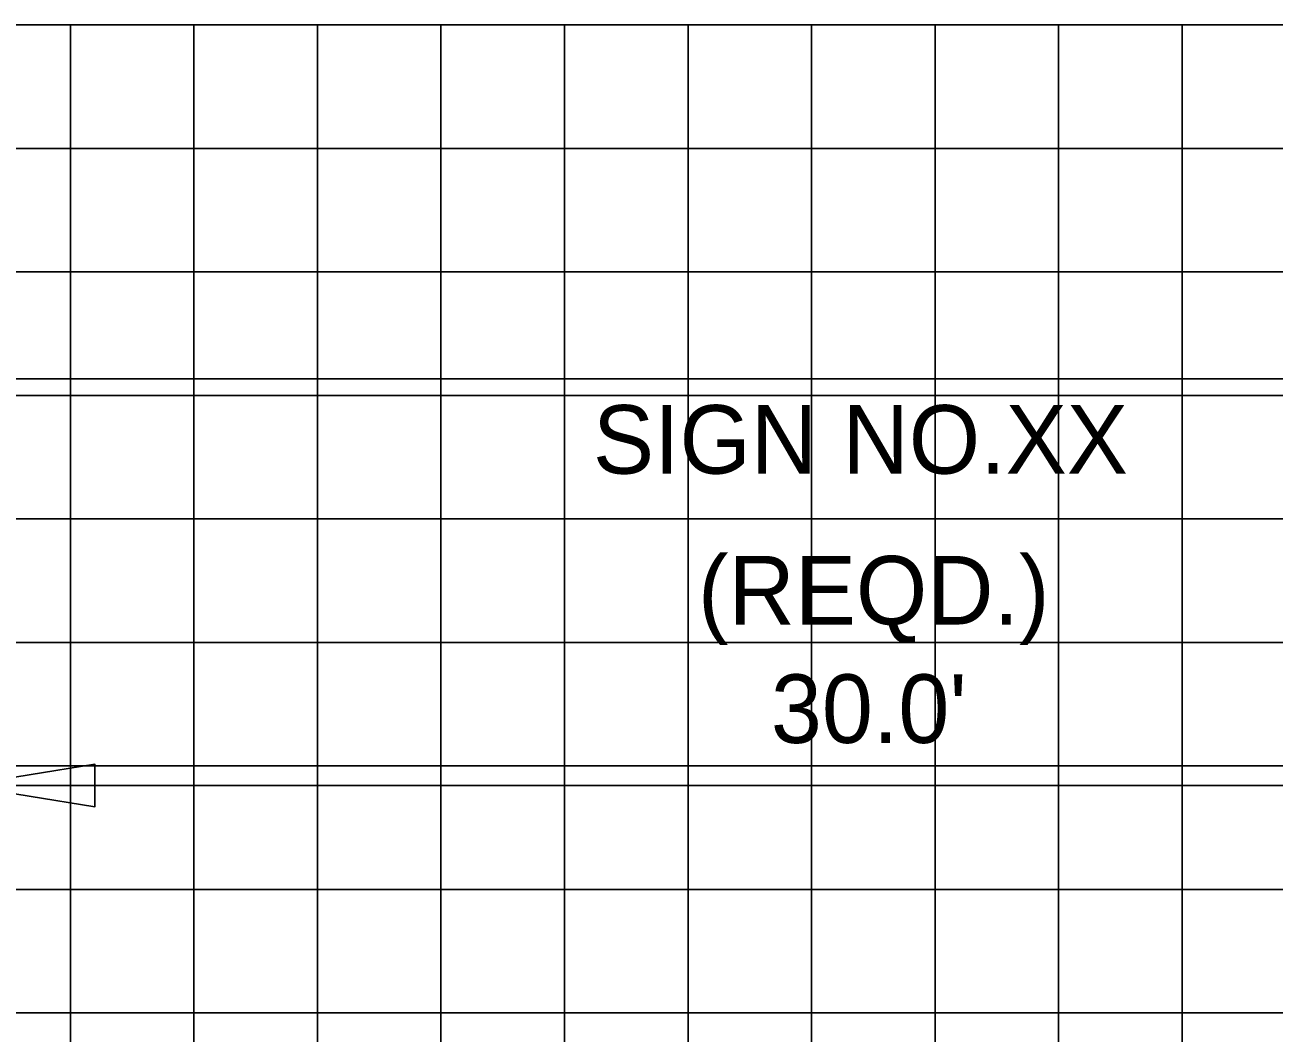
# Model space of a CAD drawing. Extents: x 2193008 to 2198143, y 1236112 to 1237864.
# Drawn here: x 2195761.97 to 2195782.2, y 1237206.78 to 1237223.11 of the extents above; entities that cross this region are included whole.
import ezdxf

# ---------------------------------------------------------------- set-up
doc = ezdxf.new("R2010")
doc.units = 0
for name, color, linetype in [('3', 7, 'Continuous'), ('GSDIMS', 7, 'Continuous'), ('Level 55', 7, 'Continuous'), ('M-ROADS', 7, 'Continuous')]:
    doc.layers.add(name, color=color, linetype=linetype)

msp = doc.modelspace()

# ---------------------------------------------------------------- linework, layer by layer
at = {"layer": '3'}
msp.add_line((2195734.245, 1237217.374), (2195839.583, 1237217.374), dxfattribs=at)
at = {"layer": 'GSDIMS'}
msp.add_line((2195760.971, 1237210.79), (2195790.941, 1237210.79), dxfattribs=at)
msp.add_lwpolyline([(2195760.971, 1237210.79), (2195763.099, 1237210.443), (2195763.099, 1237211.137)], close=True, dxfattribs=at)
at = {"layer": 'M-ROADS'}
for p, q in [((2195734.707, 1237223.106), (2195864.707, 1237223.106)), ((2195762.707, 1237163.106), (2195762.707, 1237223.106)), ((2195764.707, 1237163.106), (2195764.707, 1237223.106)), ((2195766.707, 1237163.106), (2195766.707, 1237223.106)), ((2195768.707, 1237163.106), (2195768.707, 1237223.106)), ((2195770.707, 1237163.106), (2195770.707, 1237223.106)), ((2195772.707, 1237163.106), (2195772.707, 1237223.106)), ((2195774.707, 1237163.106), (2195774.707, 1237223.106)), ((2195776.707, 1237163.106), (2195776.707, 1237223.106)), ((2195778.707, 1237163.106), (2195778.707, 1237223.106)), ((2195780.707, 1237163.106), (2195780.707, 1237223.106)), ((2195734.707, 1237221.106), (2195864.707, 1237221.106)), ((2195734.707, 1237219.106), (2195864.707, 1237219.106)), ((2195734.707, 1237217.106), (2195864.707, 1237217.106)), ((2195734.707, 1237215.106), (2195864.707, 1237215.106)), ((2195734.707, 1237213.106), (2195864.707, 1237213.106)), ((2195734.707, 1237211.106), (2195864.707, 1237211.106)), ((2195734.707, 1237209.106), (2195864.707, 1237209.106)), ((2195734.707, 1237207.106), (2195864.707, 1237207.106))]:
    msp.add_line(p, q, dxfattribs=at)

# ---------------------------------------------------------------- texts
at = {"layer": 'Level 55'}
for s, p in [('SIGN NO.XX', (2195771.167, 1237215.839)), ('(REQD.)', (2195772.869, 1237213.396)), ("30.0'", (2195774.049, 1237211.478))]:
    msp.add_text(s, height=1.1105, dxfattribs=at).set_placement(p)

doc.saveas('drawing.dxf')
